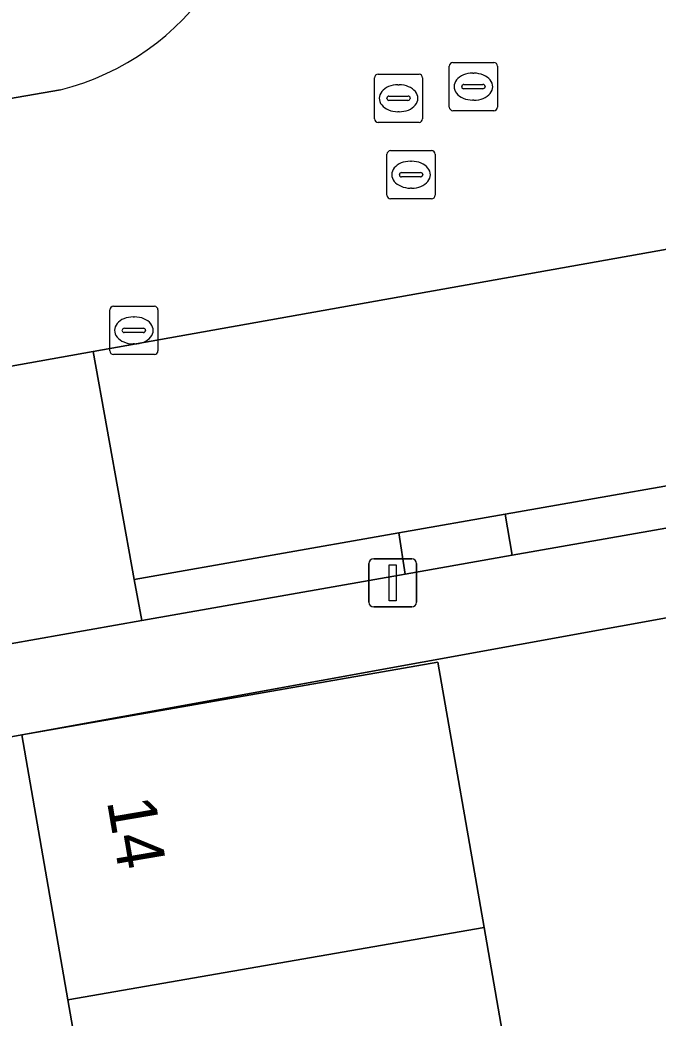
# Model space of a CAD drawing. Extents: x 160157 to 160921, y 381516 to 382045.
# Drawn here: x 160426.67 to 160439.93, y 381565.56 to 381586.29 of the extents above; entities that cross this region are included whole.
import ezdxf

# ---------------------------------------------------------------- set-up
doc = ezdxf.new("R2010")
doc.units = 0
for name, color, linetype in [('IMGEO_Erf', 7, 'Continuous'), ('IMGEO_Groenvoorziening', 7, 'Continuous'), ('IMGEO_Haag', 7, 'Continuous'), ('IMGEO_Kolk', 7, 'Continuous'), ('IMGEO_Lichtmast', 7, 'Continuous'), ('IMGEO_Pand', 7, 'Continuous'), ('IMGEO_Pand_nummerreeks', 7, 'Continuous'), ('IMGEO_Parkeervlak_open', 7, 'Continuous'), ('IMGEO_Rijbaan_lokaal_open', 7, 'Continuous'), ('IMGEO_Rioolput', 7, 'Continuous'), ('IMGEO_Voetpad_open', 7, 'Continuous')]:
    doc.layers.add(name, color=color, linetype=linetype)

msp = doc.modelspace()

# ---------------------------------------------------------------- linework, layer by layer
at = {"layer": 'IMGEO_Erf'}
msp.add_lwpolyline([(160445.371, 381574.826), (160426.71, 381571.443), (160422.355, 381570.648)], dxfattribs=at)
msp.add_lwpolyline([(160426.71, 381571.443), (160435.356, 381572.949), (160436.314, 381567.442), (160437.271, 381561.934), (160438.24, 381556.361), (160439.186, 381550.919), (160430.539, 381549.416), (160429.609, 381554.764), (160428.625, 381560.43), (160427.667, 381565.936)], close=True, dxfattribs=at)
at = {"layer": 'IMGEO_Groenvoorziening'}
for points in [[(160422.1, 381583.909), (160427.508, 381584.838)], [(160421.847, 381576.992), (160419.369, 381573.18), (160420.44, 381572.267), (160429.203, 381573.814), (160429.039, 381574.668), (160428.192, 381579.402)], [(160428.192, 381579.402), (160424.425, 381578.731)]]:
    msp.add_lwpolyline(points, dxfattribs=at)
for points in [[(160444.965, 381576.595), (160444.822, 381577.426), (160442.204, 381576.98), (160436.753, 381576.023), (160436.9, 381575.172), (160442.304, 381576.126)], [(160434.676, 381574.78), (160434.543, 381575.635), (160429.039, 381574.668), (160429.203, 381573.814)]]:
    msp.add_lwpolyline(points, close=True, dxfattribs=at)
msp.add_arc((160426.158, 381590.124), 5.456, 284.3246, 7.1148, dxfattribs=at)
at = {"layer": 'IMGEO_Haag'}
for points in [[(160444.965, 381576.595), (160444.822, 381577.426), (160442.204, 381576.98), (160436.753, 381576.023), (160436.9, 381575.172), (160442.304, 381576.126)], [(160434.543, 381575.635), (160429.039, 381574.668), (160429.203, 381573.814), (160434.676, 381574.78)]]:
    msp.add_lwpolyline(points, close=True, dxfattribs=at)
at = {"layer": 'IMGEO_Kolk'}
for p, q in [((160428.611, 381580.344), (160429.463, 381580.344)), ((160428.536, 381579.418), (160428.536, 381580.27)), ((160429.024, 381580.124), (160429.049, 381580.124)), ((160429.537, 381580.27), (160429.537, 381579.418)), ((160428.795, 381579.838), (160428.795, 381579.85)), ((160429.233, 381579.801), (160428.835, 381579.801)), ((160428.838, 381579.887), (160429.236, 381579.887)), ((160429.279, 381579.85), (160429.279, 381579.838)), ((160429.047, 381579.564), (160429.022, 381579.564)), ((160429.463, 381579.344), (160428.611, 381579.344))]:
    msp.add_line(p, q, dxfattribs=at)
for points in [[(160428.611, 381580.344), (160429.463, 381580.344)], [(160428.536, 381579.418), (160428.536, 381580.27)], [(160429.537, 381580.27), (160429.537, 381579.418)], [(160429.463, 381579.344), (160428.611, 381579.344)]]:
    msp.add_lwpolyline(points, dxfattribs=at)
for centre, radius, start, end in [((160428.613, 381580.268), 0.0765, 91.552, 178.448), ((160428.613, 381580.268), 0.0765, 91.552, 178.448), ((160429.461, 381580.268), 0.0765, 1.552, 88.448), ((160429.461, 381580.268), 0.0765, 1.552, 88.448), ((160428.835, 381579.847), 0.0403, 85.8775, 175.7526), ((160428.832, 381579.837), 0.0366, 178.938, 274.7102), ((160429.236, 381579.844), 0.043, 264.8664, 352.4533), ((160429.24, 381579.849), 0.0386, 1.7309, 96.639), ((160428.613, 381579.42), 0.0765, 181.552, 268.448), ((160428.613, 381579.42), 0.0765, 181.552, 268.448), ((160429.461, 381579.42), 0.0765, 271.552, 358.448), ((160429.461, 381579.42), 0.0765, 271.552, 358.448)]:
    msp.add_arc(centre, radius, start, end, dxfattribs=at)
for centre, major_axis, ratio, start_param, end_param in [((160429.023, 381579.844), (-0.387, 0.002), 0.722429, 4.712389, 7.853982), ((160429.048, 381579.844), (-0.39, 0.002), 0.717154, 1.570796, 4.712389)]:
    msp.add_ellipse(centre, major_axis=major_axis, ratio=ratio, start_param=start_param, end_param=end_param, dxfattribs=at)
at = {"layer": 'IMGEO_Lichtmast'}
for p, q in [((160433.92, 381574.198), (160433.92, 381574.998)), ((160433.92, 381574.998), (160433.92, 381574.198)), ((160434.02, 381575.098), (160434.81, 381575.098)), ((160434.81, 381575.098), (160434.02, 381575.098)), ((160434.91, 381574.998), (160434.91, 381574.198)), ((160434.91, 381574.198), (160434.91, 381574.998)), ((160434.81, 381574.098), (160434.02, 381574.098)), ((160434.02, 381574.098), (160434.81, 381574.098))]:
    msp.add_line(p, q, dxfattribs=at)
msp.add_lwpolyline([(160434.34, 381574.973), (160434.49, 381574.973), (160434.49, 381574.223), (160434.34, 381574.223), (160434.34, 381574.973)], dxfattribs=at)
for centre, start, end in [((160434.02, 381574.998), 90, 180), ((160434.02, 381574.998), 90, 180), ((160434.81, 381574.998), 0, 90), ((160434.81, 381574.998), 360, 90), ((160434.02, 381574.198), 180, 270), ((160434.02, 381574.198), 180, 270), ((160434.81, 381574.198), 270, 0), ((160434.81, 381574.198), 270, 0)]:
    msp.add_arc(centre, 0.1, start, end, dxfattribs=at)
at = {"layer": 'IMGEO_Pand'}
for points in [[(160435.356, 381572.949), (160426.71, 381571.443), (160427.667, 381565.936), (160436.314, 381567.442)], [(160436.314, 381567.442), (160427.667, 381565.936), (160428.625, 381560.43), (160437.271, 381561.934)]]:
    msp.add_lwpolyline(points, close=True, dxfattribs=at)
at = {"layer": 'IMGEO_Parkeervlak_open'}
msp.add_lwpolyline([(160441.322, 381581.744), (160428.192, 381579.402), (160429.039, 381574.668), (160434.543, 381575.635), (160436.753, 381576.023), (160442.204, 381576.98)], close=True, dxfattribs=at)
at = {"layer": 'IMGEO_Rijbaan_lokaal_open'}
for points in [[(160424.425, 381578.731), (160428.192, 381579.402), (160441.322, 381581.744), (160443.92, 381582.187), (160457.992, 381584.659), (160460.872, 381585.165), (160474.925, 381587.623), (160477.14, 381588.004), (160494.54, 381590.991), (160491.933, 381606.393), (160491.745, 381607.509), (160489.449, 381620.675), (160489.296, 381621.768)], [(160427.508, 381584.838), (160422.1, 381583.909)]]:
    msp.add_lwpolyline(points, dxfattribs=at)
msp.add_arc((160426.158, 381590.124), 5.456, 284.3246, 7.1148, dxfattribs=at)
at = {"layer": 'IMGEO_Rioolput'}
for p, q in [((160435.591, 381584.481), (160435.591, 381585.333)), ((160435.666, 381585.407), (160436.518, 381585.407)), ((160436.592, 381585.333), (160436.592, 381584.481)), ((160434.036, 381584.239), (160434.036, 381585.091)), ((160434.111, 381585.165), (160434.963, 381585.165)), ((160435.037, 381585.091), (160435.037, 381584.239)), ((160436.079, 381585.187), (160436.104, 381585.187)), ((160434.524, 381584.945), (160434.549, 381584.945)), ((160435.85, 381584.901), (160435.85, 381584.913)), ((160435.893, 381584.95), (160436.291, 381584.95)), ((160436.334, 381584.913), (160436.334, 381584.901)), ((160434.295, 381584.659), (160434.295, 381584.671)), ((160434.338, 381584.708), (160434.736, 381584.708)), ((160434.779, 381584.671), (160434.779, 381584.659)), ((160436.288, 381584.864), (160435.89, 381584.864)), ((160434.733, 381584.622), (160434.335, 381584.622)), ((160436.102, 381584.627), (160436.077, 381584.627)), ((160434.547, 381584.385), (160434.522, 381584.385)), ((160436.518, 381584.407), (160435.666, 381584.407)), ((160434.963, 381584.165), (160434.111, 381584.165)), ((160434.296, 381582.652), (160434.296, 381583.504)), ((160434.371, 381583.578), (160435.223, 381583.578)), ((160435.297, 381583.504), (160435.297, 381582.652)), ((160434.784, 381583.358), (160434.809, 381583.358)), ((160434.555, 381583.072), (160434.555, 381583.084)), ((160434.993, 381583.035), (160434.595, 381583.035)), ((160434.598, 381583.121), (160434.996, 381583.121)), ((160435.039, 381583.084), (160435.039, 381583.072)), ((160434.807, 381582.798), (160434.782, 381582.798)), ((160435.223, 381582.578), (160434.371, 381582.578))]:
    msp.add_line(p, q, dxfattribs=at)
for points in [[(160435.591, 381584.481), (160435.591, 381585.333)], [(160435.666, 381585.407), (160436.518, 381585.407)], [(160436.592, 381585.333), (160436.592, 381584.481)], [(160434.036, 381584.239), (160434.036, 381585.091)], [(160434.111, 381585.165), (160434.963, 381585.165)], [(160435.037, 381585.091), (160435.037, 381584.239)], [(160436.518, 381584.407), (160435.666, 381584.407)], [(160434.963, 381584.165), (160434.111, 381584.165)], [(160434.296, 381582.652), (160434.296, 381583.504)], [(160434.371, 381583.578), (160435.223, 381583.578)], [(160435.297, 381583.504), (160435.297, 381582.652)], [(160435.223, 381582.578), (160434.371, 381582.578)]]:
    msp.add_lwpolyline(points, dxfattribs=at)
for centre, radius, start, end in [((160435.668, 381585.331), 0.0765, 91.552, 178.448), ((160435.668, 381585.331), 0.0765, 91.552, 178.448), ((160436.516, 381585.331), 0.0765, 1.552, 88.448), ((160436.516, 381585.331), 0.0765, 1.552, 88.448), ((160434.113, 381585.089), 0.0765, 91.552, 178.448), ((160434.113, 381585.089), 0.0765, 91.552, 178.448), ((160434.961, 381585.089), 0.0765, 1.552, 88.448), ((160434.961, 381585.089), 0.0765, 1.552, 88.448), ((160435.89, 381584.91), 0.0403, 85.8775, 175.7526), ((160435.887, 381584.9), 0.0366, 178.938, 274.7102), ((160436.291, 381584.907), 0.043, 264.8664, 352.4533), ((160436.295, 381584.912), 0.0386, 1.7309, 96.639), ((160434.335, 381584.668), 0.0403, 85.8775, 175.7526), ((160434.332, 381584.658), 0.0366, 178.938, 274.7102), ((160434.736, 381584.665), 0.043, 264.8664, 352.4533), ((160434.74, 381584.67), 0.0386, 1.7309, 96.639), ((160435.668, 381584.483), 0.0765, 181.552, 268.448), ((160435.668, 381584.483), 0.0765, 181.552, 268.448), ((160436.516, 381584.483), 0.0765, 271.552, 358.448), ((160436.516, 381584.483), 0.0765, 271.552, 358.448), ((160434.113, 381584.241), 0.0765, 181.552, 268.448), ((160434.113, 381584.241), 0.0765, 181.552, 268.448), ((160434.961, 381584.241), 0.0765, 271.552, 358.448), ((160434.961, 381584.241), 0.0765, 271.552, 358.448), ((160434.373, 381583.502), 0.0765, 91.552, 178.448), ((160434.373, 381583.502), 0.0765, 91.552, 178.448), ((160435.221, 381583.502), 0.0765, 1.552, 88.448), ((160435.221, 381583.502), 0.0765, 1.552, 88.448), ((160434.595, 381583.081), 0.0403, 85.8775, 175.7526), ((160434.592, 381583.071), 0.0366, 178.938, 274.7102), ((160434.996, 381583.078), 0.043, 264.8664, 352.4533), ((160435, 381583.083), 0.0386, 1.7309, 96.639), ((160434.373, 381582.654), 0.0765, 181.552, 268.448), ((160434.373, 381582.654), 0.0765, 181.552, 268.448), ((160435.221, 381582.654), 0.0765, 271.552, 358.448), ((160435.221, 381582.654), 0.0765, 271.552, 358.448)]:
    msp.add_arc(centre, radius, start, end, dxfattribs=at)
for centre, major_axis, ratio, start_param, end_param in [((160436.078, 381584.907), (-0.387, 0.002), 0.722429, 4.712389, 7.853982), ((160436.103, 381584.907), (-0.39, 0.002), 0.717154, 1.570796, 4.712389), ((160434.523, 381584.665), (-0.387, 0.002), 0.722429, 4.712389, 7.853982), ((160434.548, 381584.665), (-0.39, 0.002), 0.717154, 1.570796, 4.712389), ((160434.783, 381583.078), (-0.387, 0.002), 0.722429, 4.712389, 7.853982), ((160434.808, 381583.078), (-0.39, 0.002), 0.717154, 1.570796, 4.712389)]:
    msp.add_ellipse(centre, major_axis=major_axis, ratio=ratio, start_param=start_param, end_param=end_param, dxfattribs=at)
at = {"layer": 'IMGEO_Voetpad_open'}
msp.add_lwpolyline([(160485.303, 381583.666), (160483.08, 381583.281), (160475.88, 381582.035), (160474.951, 381581.874), (160474.422, 381581.781), (160469.325, 381580.884), (160467.315, 381580.53), (160453.562, 381578.108), (160451.316, 381577.712), (160446.452, 381576.856), (160444.965, 381576.595), (160442.304, 381576.126), (160436.9, 381575.172), (160434.676, 381574.78), (160429.203, 381573.814), (160420.44, 381572.267), (160422.355, 381570.648), (160426.71, 381571.443), (160445.371, 381574.826), (160446.879, 381575.09), (160472.442, 381579.568), (160473.099, 381579.683), (160473.981, 381579.836), (160497.086, 381583.845)], dxfattribs=at)
msp.add_lwpolyline([(160436.753, 381576.023), (160434.543, 381575.635), (160434.676, 381574.78), (160436.9, 381575.172)], close=True, dxfattribs=at)

# ---------------------------------------------------------------- texts
at = {"layer": 'IMGEO_Pand_nummerreeks'}
msp.add_text('14', height=1, rotation=279.6656, dxfattribs=at).set_placement((160428.474, 381570.068))

doc.saveas('drawing.dxf')
